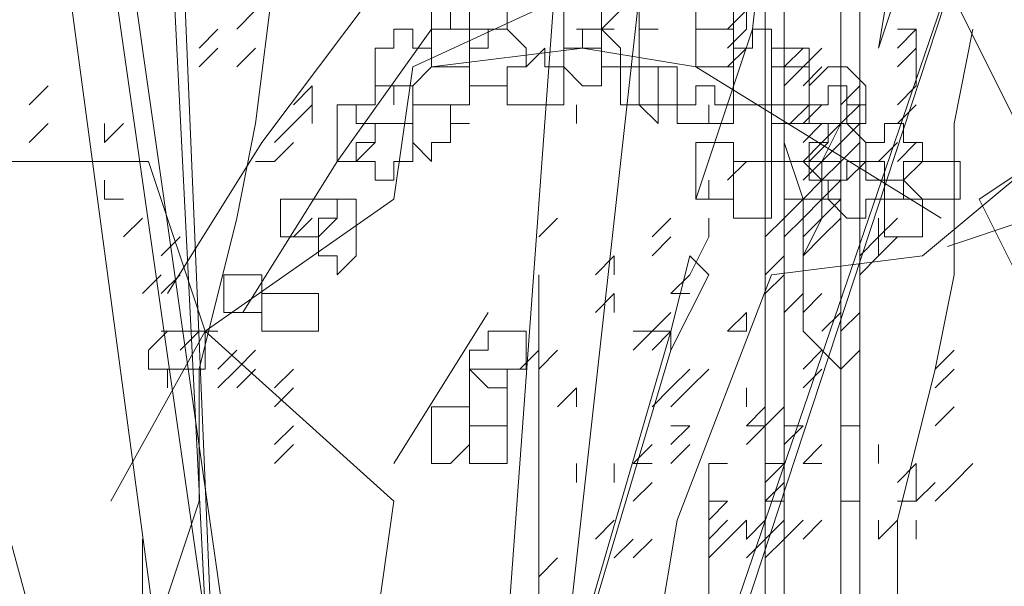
# Model space of a CAD drawing. Header units: millimetres. Extents: x 16698 to 93787, y -21104 to 39413.
# Tile 268 of 316: x 62922 to 62930, y 19709 to 19714. Entities that reach past the tile are written whole.
import ezdxf

# ---------------------------------------------------------------- set-up
doc = ezdxf.new("R2010")
doc.units = ezdxf.units.MM
doc.layers.add('_MODUS - zielen', color=66, linetype='Continuous', lineweight=9)

msp = doc.modelspace()

# ---------------------------------------------------------------- linework, layer by layer
at = {"layer": '_MODUS - zielen', "transparency": 33554687}
msp.add_line((62929.8726, 19712.11929), (62931.3126, 19712.59929), dxfattribs=at)
for points in [[(62922.64949, 19723.12398), (62923.64227, 19703.43383), (62922.81496, 19723.12398)], [(62929.10257, 19722.46212), (62929.10257, 19703.43383), (62929.10257, 19703.43383)], [(62928.44071, 19721.46934), (62928.44071, 19703.43383), (62928.44071, 19703.43383)], [(62927.77886, 19719.81471), (62925.95876, 19703.43383), (62925.95876, 19703.43383)], [(62927.77886, 19719.81471), (62925.95876, 19703.43383), (62925.95876, 19703.43383)], [(62921.82218, 19719.64925), (62924.13866, 19703.43383), (62924.13866, 19703.43383)], [(62921.98764, 19719.64925), (62924.30413, 19703.43383), (62924.30413, 19703.43383)], [(62928.27525, 19717.49822), (62928.27525, 19703.43383), (62928.27525, 19703.43383)], [(62928.9371, 19717.49822), (62928.9371, 19703.43383), (62928.9371, 19703.43383)], [(62926.62062, 19717.00183), (62925.62783, 19703.43383), (62925.62783, 19703.43383)], [(62926.28969, 19703.43383), (62930.42627, 19716.00905), (62926.12423, 19703.43383)], [(62922.31857, 19704.26114), (62922.48403, 19706.41217), (62922.81496, 19708.39773), (62923.31135, 19709.8869), (62923.31135, 19711.04515), (62923.64227, 19712.36885), (62923.80774, 19713.19617), (62923.9732, 19714.51988), (62923.9732, 19715.51266)], [(62928.16327, 19714.02349), (62928.32874, 19715.51266), (62930.3143, 19714.85081)], [(62929.65244, 19714.85081), (62927.33596, 19714.68534), (62925.18493, 19713.69256)], [(62929.59896, 19714.85081), (62929.26803, 19713.85802), (62929.26803, 19713.85802)], [(62929.59896, 19714.85081), (62929.43349, 19714.85081), (62929.26803, 19713.85802), (62929.26803, 19713.85802)], [(62929.65244, 19714.85081), (62930.64523, 19712.86524), (62930.14884, 19712.53432), (62930.97615, 19710.87968), (62931.63801, 19709.8869)], [(62924.854, 19714.35441), (62923.86122, 19713.03071), (62923.03391, 19711.707)], [(62923.64227, 19714.02349), (62923.80774, 19714.18895), (62923.80774, 19714.18895)], [(62927.94432, 19714.02349), (62928.10979, 19714.18895), (62928.10979, 19714.18895)], [(62927.94432, 19714.02349), (62928.10979, 19714.18895), (62928.10979, 19714.18895)], [(62928.10979, 19714.02349), (62928.10979, 19714.18895), (62928.10979, 19714.18895)], [(62923.31135, 19713.85802), (62923.47681, 19714.02349), (62923.47681, 19714.02349)], [(62923.31135, 19713.85802), (62923.47681, 19714.02349), (62923.47681, 19714.02349)], [(62925.35039, 19714.02349), (62924.52308, 19712.86524), (62923.69576, 19711.54154)], [(62926.62062, 19714.02349), (62926.78608, 19714.02349), (62926.78608, 19714.02349)], [(62926.62062, 19714.02349), (62926.78608, 19714.02349), (62926.78608, 19714.02349)], [(62926.78608, 19714.02349), (62926.95154, 19714.02349), (62926.95154, 19714.02349)], [(62927.66688, 19712.53432), (62928.16327, 19714.02349), (62928.16327, 19714.02349)], [(62927.94432, 19713.85802), (62928.10979, 19714.02349), (62928.10979, 19714.02349)], [(62928.44071, 19703.1029), (62928.60618, 19705.08846), (62928.9371, 19707.23949), (62929.43349, 19708.39773), (62929.43349, 19709.72144), (62929.76442, 19711.04515), (62929.92988, 19711.87246), (62929.92988, 19713.19617), (62930.09535, 19714.02349)], [(62929.43349, 19714.02349), (62929.59896, 19714.02349), (62929.59896, 19714.02349)], [(62929.43349, 19713.85802), (62929.59896, 19714.02349), (62929.59896, 19714.02349)], [(62929.43349, 19714.02349), (62929.59896, 19714.02349), (62929.59896, 19714.02349)], [(62929.43349, 19713.85802), (62929.59896, 19714.02349), (62929.59896, 19714.02349)], [(62929.43349, 19714.02349), (62929.59896, 19714.02349), (62929.59896, 19714.02349)], [(62929.43349, 19713.85802), (62929.59896, 19714.02349), (62929.59896, 19714.02349)], [(62929.43349, 19714.02349), (62929.59896, 19714.02349), (62929.59896, 19714.02349)], [(62929.43349, 19713.85802), (62929.59896, 19714.02349), (62929.59896, 19714.02349)], [(62929.59896, 19713.85802), (62929.59896, 19714.02349), (62929.59896, 19714.02349)], [(62929.59896, 19713.85802), (62929.59896, 19714.02349), (62929.59896, 19714.02349)], [(62929.59896, 19713.85802), (62929.59896, 19714.02349), (62929.59896, 19714.02349)], [(62929.59896, 19713.85802), (62929.59896, 19714.02349), (62929.59896, 19714.02349)], [(62923.31135, 19713.69256), (62923.47681, 19713.85802), (62923.47681, 19713.85802)], [(62923.64227, 19713.69256), (62923.80774, 19713.85802), (62923.80774, 19713.85802)], [(62923.64227, 19713.69256), (62923.80774, 19713.85802), (62923.80774, 19713.85802)], [(62923.64227, 19713.69256), (62923.80774, 19713.85802), (62923.80774, 19713.85802)], [(62923.64227, 19713.69256), (62923.80774, 19713.85802), (62923.80774, 19713.85802)], [(62923.64227, 19713.69256), (62923.80774, 19713.85802), (62923.80774, 19713.85802)], [(62923.64227, 19713.69256), (62923.80774, 19713.85802), (62923.80774, 19713.85802)], [(62923.64227, 19713.69256), (62923.80774, 19713.85802), (62923.80774, 19713.85802)], [(62925.35039, 19713.69256), (62926.6741, 19713.85802), (62926.6741, 19713.85802)], [(62926.6741, 19713.85802), (62927.66688, 19713.69256), (62929.81791, 19712.36885)], [(62927.94432, 19713.69256), (62928.10979, 19713.85802), (62928.10979, 19713.85802)], [(62927.94432, 19713.69256), (62928.10979, 19713.85802), (62928.10979, 19713.85802)], [(62928.44071, 19713.69256), (62928.60618, 19713.85802), (62928.60618, 19713.85802)], [(62928.44071, 19713.69256), (62928.60618, 19713.85802), (62928.60618, 19713.85802)], [(62928.60618, 19713.69256), (62928.77164, 19713.85802), (62928.77164, 19713.85802)], [(62928.60618, 19713.69256), (62928.77164, 19713.85802), (62928.77164, 19713.85802)], [(62928.60618, 19713.69256), (62928.77164, 19713.85802), (62928.77164, 19713.85802)], [(62929.43349, 19713.69256), (62929.59896, 19713.85802), (62929.59896, 19713.85802)], [(62929.59896, 19713.69256), (62929.59896, 19713.85802), (62929.59896, 19713.85802)], [(62925.18493, 19713.69256), (62925.01947, 19712.53432), (62923.36483, 19711.37607), (62922.53752, 19709.8869)], [(62928.44071, 19713.5271), (62928.60618, 19713.69256), (62928.60618, 19713.69256)], [(62928.44071, 19713.5271), (62928.60618, 19713.69256), (62928.60618, 19713.69256)], [(62928.60618, 19713.5271), (62928.77164, 19713.69256), (62928.77164, 19713.69256)], [(62929.59896, 19713.5271), (62929.59896, 19713.69256), (62929.59896, 19713.69256)], [(62921.82218, 19713.36163), (62921.98764, 19713.5271), (62921.98764, 19713.5271)], [(62921.82218, 19713.36163), (62921.98764, 19713.5271), (62921.98764, 19713.5271)], [(62921.82218, 19713.36163), (62921.98764, 19713.5271), (62921.98764, 19713.5271)], [(62921.82218, 19713.36163), (62921.98764, 19713.5271), (62921.98764, 19713.5271)], [(62921.82218, 19713.36163), (62921.98764, 19713.5271), (62921.98764, 19713.5271)], [(62921.82218, 19713.36163), (62921.98764, 19713.5271), (62921.98764, 19713.5271)], [(62921.82218, 19713.36163), (62921.98764, 19713.5271), (62921.98764, 19713.5271)], [(62924.13866, 19713.36163), (62924.30413, 19713.5271), (62924.30413, 19713.5271)], [(62924.13866, 19713.36163), (62924.30413, 19713.5271), (62924.30413, 19713.5271)], [(62924.13866, 19713.36163), (62924.30413, 19713.5271), (62924.30413, 19713.5271)], [(62924.30413, 19713.36163), (62924.30413, 19713.5271), (62924.30413, 19713.5271)], [(62924.30413, 19713.36163), (62924.30413, 19713.5271), (62924.30413, 19713.5271)], [(62928.9371, 19713.36163), (62929.10257, 19713.5271), (62929.10257, 19713.5271)], [(62928.9371, 19713.36163), (62929.10257, 19713.5271), (62929.10257, 19713.5271)], [(62928.9371, 19713.36163), (62929.10257, 19713.5271), (62929.10257, 19713.5271)], [(62929.43349, 19713.36163), (62929.59896, 19713.5271), (62929.59896, 19713.5271)], [(62929.43349, 19713.36163), (62929.59896, 19713.5271), (62929.59896, 19713.5271)], [(62924.13866, 19713.19617), (62924.30413, 19713.36163), (62924.30413, 19713.36163)], [(62924.13866, 19713.19617), (62924.30413, 19713.36163), (62924.30413, 19713.36163)], [(62924.30413, 19713.19617), (62924.30413, 19713.36163), (62924.30413, 19713.36163)], [(62926.62062, 19713.19617), (62926.62062, 19713.36163), (62926.62062, 19713.36163)], [(62927.77886, 19713.19617), (62927.77886, 19713.36163), (62927.77886, 19713.36163)], [(62928.60618, 19713.19617), (62928.77164, 19713.36163), (62928.77164, 19713.36163)], [(62928.60618, 19713.19617), (62928.77164, 19713.36163), (62928.77164, 19713.36163)], [(62928.60618, 19713.19617), (62928.77164, 19713.36163), (62928.77164, 19713.36163)], [(62928.60618, 19712.03793), (62928.77164, 19712.36885), (62928.77164, 19712.69978), (62928.77164, 19712.86524), (62928.9371, 19713.19617), (62928.9371, 19713.36163), (62928.9371, 19713.36163)], [(62928.9371, 19713.19617), (62929.10257, 19713.36163), (62929.10257, 19713.36163)], [(62929.43349, 19713.19617), (62929.59896, 19713.36163), (62929.59896, 19713.36163)], [(62921.82218, 19713.03071), (62921.98764, 19713.19617), (62921.98764, 19713.19617)], [(62921.82218, 19713.03071), (62921.98764, 19713.19617), (62921.98764, 19713.19617)], [(62921.82218, 19713.03071), (62921.98764, 19713.19617), (62921.98764, 19713.19617)], [(62921.82218, 19713.03071), (62921.98764, 19713.19617), (62921.98764, 19713.19617)], [(62922.48403, 19713.03071), (62922.48403, 19713.19617), (62922.48403, 19713.19617)], [(62922.48403, 19713.03071), (62922.64949, 19713.19617), (62922.64949, 19713.19617)], [(62922.48403, 19713.03071), (62922.48403, 19713.19617), (62922.48403, 19713.19617)], [(62923.9732, 19713.03071), (62924.13866, 19713.19617), (62924.13866, 19713.19617)], [(62923.9732, 19713.03071), (62924.13866, 19713.19617), (62924.13866, 19713.19617)], [(62923.9732, 19713.03071), (62924.13866, 19713.19617), (62924.13866, 19713.19617)], [(62923.9732, 19713.03071), (62924.13866, 19713.19617), (62924.13866, 19713.19617)], [(62928.60618, 19713.19617), (62928.77164, 19713.19617), (62928.77164, 19713.19617)], [(62928.60618, 19713.03071), (62928.77164, 19713.19617), (62928.77164, 19713.19617)], [(62928.60618, 19713.19617), (62928.77164, 19713.19617), (62928.77164, 19713.19617)], [(62928.60618, 19713.03071), (62928.77164, 19713.19617), (62928.77164, 19713.19617)], [(62928.60618, 19713.03071), (62928.77164, 19713.19617), (62928.77164, 19713.19617)], [(62928.77164, 19713.19617), (62928.9371, 19713.19617), (62928.9371, 19713.19617)], [(62928.77164, 19713.03071), (62928.9371, 19713.19617), (62928.9371, 19713.19617)], [(62928.77164, 19713.03071), (62928.9371, 19713.19617), (62928.9371, 19713.19617)], [(62928.9371, 19713.19617), (62929.10257, 19713.19617), (62929.10257, 19713.19617)], [(62928.9371, 19713.19617), (62929.10257, 19713.19617), (62929.10257, 19713.19617)], [(62928.9371, 19713.03071), (62929.10257, 19713.19617), (62929.10257, 19713.19617)], [(62928.9371, 19713.03071), (62929.10257, 19713.19617), (62929.10257, 19713.19617)], [(62928.9371, 19713.03071), (62929.10257, 19713.19617), (62929.10257, 19713.19617)], [(62928.9371, 19713.03071), (62929.10257, 19713.19617), (62929.10257, 19713.19617)], [(62923.9732, 19712.86524), (62924.13866, 19713.03071), (62924.13866, 19713.03071)], [(62923.9732, 19712.86524), (62924.13866, 19713.03071), (62924.13866, 19713.03071)], [(62928.44071, 19712.86524), (62928.44071, 19713.03071), (62928.44071, 19713.03071)], [(62928.9371, 19711.04515), (62928.60618, 19711.37607), (62928.60618, 19711.707), (62928.60618, 19711.87246), (62928.60618, 19712.20339), (62928.60618, 19712.53432), (62928.44071, 19713.03071)], [(62928.60618, 19712.86524), (62928.77164, 19713.03071), (62928.77164, 19713.03071)], [(62928.60618, 19712.86524), (62928.77164, 19713.03071), (62928.77164, 19713.03071)], [(62928.60618, 19712.86524), (62928.77164, 19713.03071), (62928.77164, 19713.03071)], [(62928.77164, 19712.86524), (62928.9371, 19713.03071), (62928.9371, 19713.03071)], [(62928.77164, 19712.86524), (62928.9371, 19713.03071), (62928.9371, 19713.03071)], [(62928.77164, 19712.86524), (62928.9371, 19713.03071), (62928.9371, 19713.03071)], [(62928.9371, 19712.86524), (62929.10257, 19713.03071), (62929.10257, 19713.03071)], [(62928.9371, 19712.86524), (62929.10257, 19713.03071), (62929.10257, 19713.03071)], [(62929.26803, 19712.86524), (62929.43349, 19713.03071), (62929.43349, 19713.03071)], [(62929.26803, 19712.86524), (62929.43349, 19713.03071), (62929.43349, 19713.03071)], [(62929.26803, 19712.86524), (62929.43349, 19713.03071), (62929.43349, 19713.03071)], [(62929.43349, 19712.86524), (62929.59896, 19713.03071), (62929.59896, 19713.03071)], [(62929.43349, 19712.86524), (62929.59896, 19713.03071), (62929.59896, 19713.03071)], [(62926.50864, 19704.923), (62926.50864, 19705.75032), (62925.01947, 19707.23949), (62924.854, 19708.72866), (62925.01947, 19709.8869), (62923.36483, 19711.37607), (62922.86844, 19712.86524), (62921.54474, 19712.86524)], [(62922.1531, 19712.86524), (62922.31857, 19712.86524), (62922.31857, 19712.86524)], [(62923.80774, 19712.86524), (62923.9732, 19712.86524), (62923.9732, 19712.86524)], [(62926.50864, 19704.923), (62926.6741, 19706.90856), (62927.33596, 19708.72866), (62927.50142, 19709.72144), (62928.32874, 19711.87246), (62929.65244, 19712.03793), (62930.64523, 19712.86524)], [(62927.94432, 19712.69978), (62928.10979, 19712.86524), (62928.10979, 19712.86524)], [(62928.44071, 19712.86524), (62928.60618, 19712.86524), (62928.60618, 19712.86524)], [(62928.60618, 19712.86524), (62928.77164, 19712.86524), (62928.77164, 19712.86524)], [(62928.60618, 19712.69978), (62928.77164, 19712.86524), (62928.77164, 19712.86524)], [(62928.77164, 19712.69978), (62928.60618, 19712.86524), (62928.60618, 19712.86524)], [(62928.60618, 19712.86524), (62928.77164, 19712.86524), (62928.77164, 19712.86524)], [(62928.77164, 19712.86524), (62928.9371, 19712.86524), (62928.9371, 19712.86524)], [(62928.77164, 19712.69978), (62928.9371, 19712.86524), (62928.9371, 19712.86524)], [(62922.48403, 19712.53432), (62922.48403, 19712.69978), (62922.48403, 19712.69978)], [(62927.77886, 19712.53432), (62927.77886, 19712.69978), (62927.77886, 19712.69978)], [(62928.60618, 19712.53432), (62928.77164, 19712.69978), (62928.77164, 19712.69978)], [(62928.77164, 19712.53432), (62928.9371, 19712.69978), (62928.9371, 19712.69978)], [(62928.77164, 19712.53432), (62928.9371, 19712.69978), (62928.9371, 19712.69978)], [(62922.48403, 19712.53432), (62922.64949, 19712.53432), (62922.64949, 19712.53432)], [(62928.44071, 19712.53432), (62928.60618, 19712.53432), (62928.60618, 19712.53432)], [(62928.44071, 19712.36885), (62928.60618, 19712.53432), (62928.60618, 19712.53432)], [(62928.60618, 19712.53432), (62928.77164, 19712.53432), (62928.77164, 19712.53432)], [(62928.60618, 19712.36885), (62928.77164, 19712.53432), (62928.77164, 19712.53432)], [(62928.60618, 19712.53432), (62928.77164, 19712.53432), (62928.77164, 19712.53432)], [(62928.60618, 19712.36885), (62928.77164, 19712.53432), (62928.77164, 19712.53432)], [(62928.60618, 19712.53432), (62928.77164, 19712.53432), (62928.77164, 19712.53432)], [(62928.77164, 19712.53432), (62928.9371, 19712.53432), (62928.9371, 19712.53432)], [(62928.77164, 19712.36885), (62928.9371, 19712.53432), (62928.9371, 19712.53432)], [(62928.77164, 19712.53432), (62928.9371, 19712.53432), (62928.9371, 19712.53432)], [(62929.26803, 19712.53432), (62929.43349, 19712.53432), (62929.43349, 19712.53432)], [(62922.64949, 19712.20339), (62922.81496, 19712.36885), (62922.81496, 19712.36885)], [(62924.13866, 19712.20339), (62924.30413, 19712.36885), (62924.30413, 19712.36885)], [(62926.28969, 19712.20339), (62926.45515, 19712.36885), (62926.45515, 19712.36885)], [(62926.28969, 19712.20339), (62926.45515, 19712.36885), (62926.45515, 19712.36885)], [(62926.28969, 19712.20339), (62926.45515, 19712.36885), (62926.45515, 19712.36885)], [(62926.28969, 19712.20339), (62926.45515, 19712.36885), (62926.45515, 19712.36885)], [(62926.28969, 19712.20339), (62926.45515, 19712.36885), (62926.45515, 19712.36885)], [(62926.28969, 19712.20339), (62926.45515, 19712.36885), (62926.45515, 19712.36885)], [(62926.28969, 19712.20339), (62926.45515, 19712.36885), (62926.45515, 19712.36885)], [(62926.28969, 19712.20339), (62926.45515, 19712.36885), (62926.45515, 19712.36885)], [(62926.28969, 19712.20339), (62926.45515, 19712.36885), (62926.45515, 19712.36885)], [(62926.28969, 19712.20339), (62926.45515, 19712.36885), (62926.45515, 19712.36885)], [(62926.28969, 19712.20339), (62926.45515, 19712.36885), (62926.45515, 19712.36885)], [(62926.28969, 19712.20339), (62926.45515, 19712.36885), (62926.45515, 19712.36885)], [(62927.28247, 19712.20339), (62927.44793, 19712.36885), (62927.44793, 19712.36885)], [(62927.77886, 19712.20339), (62927.77886, 19712.36885), (62927.77886, 19712.36885)], [(62928.27525, 19712.20339), (62928.44071, 19712.36885), (62928.44071, 19712.36885)], [(62928.27525, 19712.20339), (62928.44071, 19712.36885), (62928.44071, 19712.36885)], [(62928.27525, 19712.20339), (62928.44071, 19712.36885), (62928.44071, 19712.36885)], [(62928.44071, 19712.20339), (62928.60618, 19712.36885), (62928.60618, 19712.36885)], [(62928.44071, 19712.20339), (62928.60618, 19712.36885), (62928.60618, 19712.36885)], [(62928.44071, 19712.20339), (62928.60618, 19712.36885), (62928.60618, 19712.36885)], [(62928.60618, 19712.20339), (62928.77164, 19712.36885), (62928.77164, 19712.36885)], [(62928.60618, 19712.20339), (62928.77164, 19712.36885), (62928.77164, 19712.36885)], [(62928.60618, 19712.20339), (62928.77164, 19712.36885), (62928.77164, 19712.36885)], [(62928.60618, 19712.20339), (62928.77164, 19712.36885), (62928.77164, 19712.36885)], [(62928.60618, 19712.20339), (62928.77164, 19712.36885), (62928.77164, 19712.36885)], [(62928.60618, 19712.20339), (62928.77164, 19712.36885), (62928.77164, 19712.36885)], [(62928.60618, 19712.20339), (62928.77164, 19712.36885), (62928.77164, 19712.36885)], [(62928.77164, 19712.20339), (62928.9371, 19712.36885), (62928.9371, 19712.36885)], [(62929.26803, 19712.20339), (62929.26803, 19712.36885), (62929.26803, 19712.36885)], [(62929.26803, 19712.20339), (62929.43349, 19712.36885), (62929.43349, 19712.36885)], [(62922.98042, 19712.03793), (62923.14588, 19712.20339), (62923.14588, 19712.20339)], [(62922.98042, 19712.03793), (62923.14588, 19712.20339), (62923.14588, 19712.20339)], [(62927.28247, 19712.03793), (62927.44793, 19712.20339), (62927.44793, 19712.20339)], [(62927.77886, 19712.20339), (62927.6134, 19711.87246), (62927.6134, 19711.87246)], [(62928.60618, 19712.03793), (62928.77164, 19712.20339), (62928.77164, 19712.20339)], [(62929.10257, 19712.03793), (62929.26803, 19712.20339), (62929.26803, 19712.20339)], [(62929.10257, 19712.03793), (62929.26803, 19712.20339), (62929.26803, 19712.20339)], [(62929.10257, 19712.03793), (62929.26803, 19712.20339), (62929.26803, 19712.20339)], [(62929.26803, 19712.03793), (62929.26803, 19712.20339), (62929.26803, 19712.20339)], [(62929.26803, 19712.03793), (62929.43349, 19712.20339), (62929.43349, 19712.20339)], [(62929.26803, 19712.03793), (62929.26803, 19712.20339), (62929.26803, 19712.20339)], [(62926.78608, 19711.87246), (62926.95154, 19712.03793), (62926.95154, 19712.03793)], [(62926.78608, 19711.87246), (62926.95154, 19712.03793), (62926.95154, 19712.03793)], [(62926.78608, 19711.87246), (62926.95154, 19712.03793), (62926.95154, 19712.03793)], [(62926.78608, 19711.87246), (62926.95154, 19712.03793), (62926.95154, 19712.03793)], [(62926.95154, 19711.87246), (62926.95154, 19712.03793), (62926.95154, 19712.03793)], [(62927.77886, 19711.87246), (62927.6134, 19712.03793), (62927.44793, 19711.37607), (62927.44793, 19711.21061)], [(62928.27525, 19711.87246), (62928.44071, 19712.03793), (62928.44071, 19712.03793)], [(62928.27525, 19711.87246), (62928.44071, 19712.03793), (62928.44071, 19712.03793)], [(62929.10257, 19711.87246), (62929.26803, 19712.03793), (62929.26803, 19712.03793)], [(62922.81496, 19711.707), (62922.98042, 19711.87246), (62922.98042, 19711.87246)], [(62922.81496, 19711.707), (62922.98042, 19711.87246), (62922.98042, 19711.87246)], [(62922.98042, 19711.707), (62923.14588, 19711.87246), (62923.14588, 19711.87246)], [(62926.28969, 19711.87246), (62926.28969, 19708.23227), (62926.28969, 19708.23227)], [(62927.44793, 19711.707), (62927.6134, 19711.87246), (62927.6134, 19711.87246)], [(62927.44793, 19711.707), (62927.6134, 19711.87246), (62927.6134, 19711.87246)], [(62927.77886, 19711.87246), (62927.44793, 19711.21061), (62927.44793, 19711.21061)], [(62928.27525, 19711.707), (62928.44071, 19711.87246), (62928.44071, 19711.87246)], [(62926.78608, 19711.54154), (62926.95154, 19711.707), (62926.95154, 19711.707)], [(62926.78608, 19711.54154), (62926.95154, 19711.707), (62926.95154, 19711.707)], [(62926.95154, 19711.54154), (62926.95154, 19711.707), (62926.95154, 19711.707)], [(62927.44793, 19711.707), (62927.6134, 19711.707), (62927.6134, 19711.707)], [(62928.44071, 19711.54154), (62928.60618, 19711.707), (62928.60618, 19711.707)], [(62928.60618, 19711.54154), (62928.77164, 19711.707), (62928.77164, 19711.707)], [(62925.84679, 19711.54154), (62925.01947, 19710.21783), (62925.01947, 19710.21783)], [(62927.28247, 19711.37607), (62927.44793, 19711.54154), (62927.44793, 19711.54154)], [(62927.94432, 19711.37607), (62928.10979, 19711.54154), (62928.10979, 19711.54154)], [(62927.94432, 19711.37607), (62928.10979, 19711.54154), (62928.10979, 19711.54154)], [(62927.94432, 19711.37607), (62928.10979, 19711.54154), (62928.10979, 19711.54154)], [(62927.94432, 19711.37607), (62928.10979, 19711.54154), (62928.10979, 19711.54154)], [(62928.10979, 19711.37607), (62928.10979, 19711.54154), (62928.10979, 19711.54154)], [(62928.10979, 19711.37607), (62928.10979, 19711.54154), (62928.10979, 19711.54154)], [(62928.77164, 19711.37607), (62928.9371, 19711.54154), (62928.9371, 19711.54154)], [(62928.77164, 19711.37607), (62928.9371, 19711.54154), (62928.9371, 19711.54154)], [(62928.9371, 19711.37607), (62929.10257, 19711.54154), (62929.10257, 19711.54154)], [(62921.16032, 19711.37607), (62923.31135, 19703.43383), (62923.31135, 19703.43383)], [(62921.16032, 19711.37607), (62923.31135, 19703.43383), (62923.31135, 19703.43383)], [(62922.98042, 19711.37607), (62923.14588, 19711.37607), (62923.14588, 19711.37607)], [(62923.14588, 19711.37607), (62923.31135, 19711.37607), (62923.31135, 19711.37607)], [(62923.14588, 19711.37607), (62923.31135, 19711.37607), (62923.31135, 19711.37607)], [(62923.14588, 19711.21061), (62923.31135, 19711.37607), (62923.31135, 19711.37607)], [(62923.14588, 19711.37607), (62923.31135, 19711.37607), (62923.31135, 19711.37607)], [(62923.14588, 19711.37607), (62923.31135, 19711.37607), (62923.31135, 19711.37607)], [(62923.31135, 19711.37607), (62923.47681, 19711.37607), (62923.47681, 19711.37607)], [(62927.44793, 19711.37607), (62925.13144, 19703.43383), (62925.13144, 19703.43383)], [(62927.11701, 19711.37607), (62927.28247, 19711.37607), (62927.28247, 19711.37607)], [(62927.11701, 19711.21061), (62927.28247, 19711.37607), (62927.28247, 19711.37607)], [(62927.28247, 19711.37607), (62927.44793, 19711.37607), (62927.44793, 19711.37607)], [(62927.28247, 19711.37607), (62927.44793, 19711.37607), (62927.44793, 19711.37607)], [(62927.28247, 19711.21061), (62927.44793, 19711.37607), (62927.44793, 19711.37607)], [(62927.28247, 19711.21061), (62927.44793, 19711.37607), (62927.44793, 19711.37607)], [(62927.94432, 19711.37607), (62928.10979, 19711.37607), (62928.10979, 19711.37607)], [(62927.94432, 19711.37607), (62928.10979, 19711.37607), (62928.10979, 19711.37607)], [(62927.94432, 19711.37607), (62928.10979, 19711.37607), (62928.10979, 19711.37607)], [(62923.47681, 19711.04515), (62923.64227, 19711.21061), (62923.64227, 19711.21061)], [(62923.64227, 19711.04515), (62923.80774, 19711.21061), (62923.80774, 19711.21061)], [(62923.64227, 19711.04515), (62923.80774, 19711.21061), (62923.80774, 19711.21061)], [(62923.64227, 19711.04515), (62923.80774, 19711.21061), (62923.80774, 19711.21061)], [(62927.44793, 19711.21061), (62925.13144, 19703.43383), (62925.13144, 19703.43383)], [(62926.12423, 19711.04515), (62926.28969, 19711.21061), (62926.28969, 19711.21061)], [(62926.12423, 19711.04515), (62926.28969, 19711.21061), (62926.28969, 19711.21061)], [(62926.28969, 19711.04515), (62926.45515, 19711.21061), (62926.45515, 19711.21061)], [(62926.28969, 19711.04515), (62926.45515, 19711.21061), (62926.45515, 19711.21061)], [(62926.28969, 19711.04515), (62926.45515, 19711.21061), (62926.45515, 19711.21061)], [(62926.28969, 19711.04515), (62926.45515, 19711.21061), (62926.45515, 19711.21061)], [(62926.28969, 19711.04515), (62926.45515, 19711.21061), (62926.45515, 19711.21061)], [(62926.28969, 19711.04515), (62926.45515, 19711.21061), (62926.45515, 19711.21061)], [(62926.28969, 19711.04515), (62926.45515, 19711.21061), (62926.45515, 19711.21061)], [(62928.60618, 19711.04515), (62928.77164, 19711.21061), (62928.77164, 19711.21061)], [(62928.9371, 19711.04515), (62929.10257, 19711.21061), (62929.10257, 19711.21061)], [(62928.9371, 19711.04515), (62929.10257, 19711.21061), (62929.10257, 19711.21061)], [(62928.9371, 19711.04515), (62929.10257, 19711.21061), (62929.10257, 19711.21061)], [(62928.9371, 19711.04515), (62929.10257, 19711.21061), (62929.10257, 19711.21061)], [(62928.9371, 19711.04515), (62929.10257, 19711.21061), (62929.10257, 19711.21061)], [(62929.76442, 19711.04515), (62929.92988, 19711.21061), (62929.92988, 19711.21061)], [(62929.76442, 19711.04515), (62929.92988, 19711.21061), (62929.92988, 19711.21061)], [(62923.47681, 19710.87968), (62923.64227, 19711.04515), (62923.64227, 19711.04515)], [(62923.47681, 19710.87968), (62923.64227, 19711.04515), (62923.64227, 19711.04515)], [(62923.64227, 19710.87968), (62923.80774, 19711.04515), (62923.80774, 19711.04515)], [(62923.64227, 19710.87968), (62923.80774, 19711.04515), (62923.80774, 19711.04515)], [(62923.9732, 19710.87968), (62924.13866, 19711.04515), (62924.13866, 19711.04515)], [(62927.44793, 19710.87968), (62927.6134, 19711.04515), (62927.6134, 19711.04515)], [(62927.44793, 19710.87968), (62927.6134, 19711.04515), (62927.6134, 19711.04515)], [(62927.44793, 19710.87968), (62927.6134, 19711.04515), (62927.6134, 19711.04515)], [(62927.44793, 19710.87968), (62927.6134, 19711.04515), (62927.6134, 19711.04515)], [(62927.44793, 19710.87968), (62927.6134, 19711.04515), (62927.6134, 19711.04515)], [(62927.44793, 19710.87968), (62927.6134, 19711.04515), (62927.6134, 19711.04515)], [(62927.44793, 19710.87968), (62927.6134, 19711.04515), (62927.6134, 19711.04515)], [(62927.44793, 19710.87968), (62927.6134, 19711.04515), (62927.6134, 19711.04515)], [(62927.6134, 19710.87968), (62927.77886, 19711.04515), (62927.77886, 19711.04515)], [(62928.60618, 19710.87968), (62928.77164, 19711.04515), (62928.77164, 19711.04515)], [(62929.76442, 19710.87968), (62929.92988, 19711.04515), (62929.92988, 19711.04515)], [(62923.9732, 19710.71422), (62924.13866, 19710.87968), (62924.13866, 19710.87968)], [(62926.45515, 19710.71422), (62926.62062, 19710.87968), (62926.62062, 19710.87968)], [(62926.62062, 19710.71422), (62926.62062, 19710.87968), (62926.62062, 19710.87968)], [(62926.62062, 19710.71422), (62926.62062, 19710.87968), (62926.62062, 19710.87968)], [(62927.28247, 19710.71422), (62927.44793, 19710.87968), (62927.44793, 19710.87968)], [(62927.44793, 19710.71422), (62927.6134, 19710.87968), (62927.6134, 19710.87968)], [(62927.44793, 19710.71422), (62927.6134, 19710.87968), (62927.6134, 19710.87968)], [(62927.44793, 19710.71422), (62927.6134, 19710.87968), (62927.6134, 19710.87968)], [(62927.44793, 19710.71422), (62927.6134, 19710.87968), (62927.6134, 19710.87968)], [(62927.44793, 19710.71422), (62927.6134, 19710.87968), (62927.6134, 19710.87968)], [(62927.44793, 19710.71422), (62927.6134, 19710.87968), (62927.6134, 19710.87968)], [(62927.44793, 19710.71422), (62927.6134, 19710.87968), (62927.6134, 19710.87968)], [(62927.44793, 19710.71422), (62927.6134, 19710.87968), (62927.6134, 19710.87968)], [(62927.44793, 19710.71422), (62927.6134, 19710.87968), (62927.6134, 19710.87968)], [(62927.44793, 19710.71422), (62927.6134, 19710.87968), (62927.6134, 19710.87968)], [(62927.44793, 19710.71422), (62927.6134, 19710.87968), (62927.6134, 19710.87968)], [(62927.44793, 19710.71422), (62927.6134, 19710.87968), (62927.6134, 19710.87968)], [(62927.44793, 19710.71422), (62927.6134, 19710.87968), (62927.6134, 19710.87968)], [(62927.44793, 19710.71422), (62927.6134, 19710.87968), (62927.6134, 19710.87968)], [(62928.10979, 19710.71422), (62928.10979, 19710.87968), (62928.10979, 19710.87968)], [(62928.10979, 19710.54876), (62928.27525, 19710.71422), (62928.27525, 19710.71422)], [(62928.27525, 19710.54876), (62928.44071, 19710.71422), (62928.44071, 19710.71422)], [(62929.76442, 19710.54876), (62929.92988, 19710.71422), (62929.92988, 19710.71422)], [(62923.9732, 19710.38329), (62924.13866, 19710.54876), (62924.13866, 19710.54876)], [(62927.44793, 19710.54876), (62927.6134, 19710.54876), (62927.6134, 19710.54876)], [(62927.44793, 19710.38329), (62927.6134, 19710.54876), (62927.6134, 19710.54876)], [(62927.44793, 19710.54876), (62927.6134, 19710.54876), (62927.6134, 19710.54876)], [(62927.44793, 19710.38329), (62927.6134, 19710.54876), (62927.6134, 19710.54876)], [(62928.10979, 19710.38329), (62928.27525, 19710.54876), (62928.27525, 19710.54876)], [(62928.10979, 19710.38329), (62928.27525, 19710.54876), (62928.27525, 19710.54876)], [(62928.10979, 19710.54876), (62928.27525, 19710.54876), (62928.27525, 19710.54876)], [(62928.10979, 19710.38329), (62928.27525, 19710.54876), (62928.27525, 19710.54876)], [(62928.44071, 19710.38329), (62928.60618, 19710.54876), (62928.60618, 19710.54876)], [(62928.44071, 19710.38329), (62928.60618, 19710.54876), (62928.60618, 19710.54876)], [(62928.44071, 19710.38329), (62928.60618, 19710.54876), (62928.60618, 19710.54876)], [(62928.44071, 19710.54876), (62928.60618, 19710.54876), (62928.60618, 19710.54876)], [(62928.44071, 19710.38329), (62928.60618, 19710.54876), (62928.60618, 19710.54876)], [(62928.9371, 19710.54876), (62929.10257, 19710.54876), (62929.10257, 19710.54876)], [(62928.9371, 19710.54876), (62929.10257, 19710.54876), (62929.10257, 19710.54876)], [(62928.9371, 19710.54876), (62929.10257, 19710.54876), (62929.10257, 19710.54876)], [(62923.9732, 19710.21783), (62924.13866, 19710.38329), (62924.13866, 19710.38329)], [(62923.9732, 19710.21783), (62924.13866, 19710.38329), (62924.13866, 19710.38329)], [(62927.11701, 19710.21783), (62927.28247, 19710.38329), (62927.28247, 19710.38329)], [(62927.44793, 19710.21783), (62927.6134, 19710.38329), (62927.6134, 19710.38329)], [(62928.60618, 19710.21783), (62928.77164, 19710.38329), (62928.77164, 19710.38329)], [(62928.60618, 19710.21783), (62928.77164, 19710.38329), (62928.77164, 19710.38329)], [(62928.60618, 19710.21783), (62928.77164, 19710.38329), (62928.77164, 19710.38329)], [(62928.60618, 19710.21783), (62928.77164, 19710.38329), (62928.77164, 19710.38329)], [(62928.60618, 19710.21783), (62928.77164, 19710.38329), (62928.77164, 19710.38329)], [(62929.26803, 19710.21783), (62929.26803, 19710.38329), (62929.26803, 19710.38329)], [(62926.62062, 19710.05237), (62926.62062, 19710.21783), (62926.62062, 19710.21783)], [(62926.95154, 19710.05237), (62926.95154, 19710.21783), (62926.95154, 19710.21783)], [(62926.95154, 19710.05237), (62926.95154, 19710.21783), (62926.95154, 19710.21783)], [(62926.95154, 19710.05237), (62926.95154, 19710.21783), (62926.95154, 19710.21783)], [(62926.95154, 19710.05237), (62926.95154, 19710.21783), (62926.95154, 19710.21783)], [(62926.95154, 19710.05237), (62926.95154, 19710.21783), (62926.95154, 19710.21783)], [(62926.95154, 19710.05237), (62926.95154, 19710.21783), (62926.95154, 19710.21783)], [(62926.95154, 19710.05237), (62926.95154, 19710.21783), (62926.95154, 19710.21783)], [(62926.95154, 19710.05237), (62926.95154, 19710.21783), (62926.95154, 19710.21783)], [(62926.95154, 19710.05237), (62926.95154, 19710.21783), (62926.95154, 19710.21783)], [(62927.11701, 19710.21783), (62927.28247, 19710.21783), (62927.28247, 19710.21783)], [(62927.77886, 19707.90134), (62927.77886, 19710.21783), (62927.77886, 19710.21783)], [(62927.77886, 19710.21783), (62927.94432, 19710.21783), (62927.94432, 19710.21783)], [(62927.77886, 19710.21783), (62927.94432, 19710.21783), (62927.94432, 19710.21783)], [(62927.77886, 19710.21783), (62927.94432, 19710.21783), (62927.94432, 19710.21783)], [(62927.77886, 19710.21783), (62927.94432, 19710.21783), (62927.94432, 19710.21783)], [(62928.27525, 19710.21783), (62928.44071, 19710.21783), (62928.44071, 19710.21783)], [(62928.27525, 19710.05237), (62928.44071, 19710.21783), (62928.44071, 19710.21783)], [(62928.60618, 19710.21783), (62928.77164, 19710.21783), (62928.77164, 19710.21783)], [(62928.60618, 19710.21783), (62928.77164, 19710.21783), (62928.77164, 19710.21783)], [(62928.60618, 19710.21783), (62928.77164, 19710.21783), (62928.77164, 19710.21783)], [(62928.60618, 19710.21783), (62928.77164, 19710.21783), (62928.77164, 19710.21783)], [(62929.43349, 19710.05237), (62929.59896, 19710.21783), (62929.59896, 19710.21783)], [(62929.43349, 19710.05237), (62929.59896, 19710.21783), (62929.59896, 19710.21783)], [(62929.59896, 19710.05237), (62929.59896, 19710.21783), (62929.59896, 19710.21783)], [(62929.92988, 19710.05237), (62930.09535, 19710.21783), (62930.09535, 19710.21783)], [(62927.11701, 19709.8869), (62927.28247, 19710.05237), (62927.28247, 19710.05237)], [(62927.11701, 19709.8869), (62927.28247, 19710.05237), (62927.28247, 19710.05237)], [(62927.11701, 19709.8869), (62927.28247, 19710.05237), (62927.28247, 19710.05237)], [(62928.27525, 19709.8869), (62928.44071, 19710.05237), (62928.44071, 19710.05237)], [(62928.27525, 19709.8869), (62928.44071, 19710.05237), (62928.44071, 19710.05237)], [(62928.27525, 19709.8869), (62928.44071, 19710.05237), (62928.44071, 19710.05237)], [(62928.44071, 19709.8869), (62928.44071, 19710.05237), (62928.44071, 19710.05237)], [(62928.44071, 19709.8869), (62928.44071, 19710.05237), (62928.44071, 19710.05237)], [(62928.44071, 19709.8869), (62928.44071, 19710.05237), (62928.44071, 19710.05237)], [(62929.59896, 19709.8869), (62929.59896, 19710.05237), (62929.59896, 19710.05237)], [(62929.59896, 19709.8869), (62929.76442, 19710.05237), (62929.76442, 19710.05237)], [(62929.59896, 19709.8869), (62929.59896, 19710.05237), (62929.59896, 19710.05237)], [(62929.76442, 19709.8869), (62929.92988, 19710.05237), (62929.92988, 19710.05237)], [(62927.77886, 19709.8869), (62927.94432, 19709.8869), (62927.94432, 19709.8869)], [(62927.77886, 19709.72144), (62927.94432, 19709.8869), (62927.94432, 19709.8869)], [(62928.27525, 19709.8869), (62928.44071, 19709.8869), (62928.44071, 19709.8869)], [(62928.9371, 19709.8869), (62929.10257, 19709.8869), (62929.10257, 19709.8869)], [(62928.9371, 19709.8869), (62929.10257, 19709.8869), (62929.10257, 19709.8869)], [(62928.9371, 19709.8869), (62929.10257, 19709.8869), (62929.10257, 19709.8869)], [(62928.9371, 19709.8869), (62929.10257, 19709.8869), (62929.10257, 19709.8869)], [(62928.9371, 19709.8869), (62929.10257, 19709.8869), (62929.10257, 19709.8869)], [(62928.9371, 19709.8869), (62929.10257, 19709.8869), (62929.10257, 19709.8869)], [(62928.9371, 19709.8869), (62929.10257, 19709.8869), (62929.10257, 19709.8869)], [(62928.9371, 19709.8869), (62929.10257, 19709.8869), (62929.10257, 19709.8869)], [(62928.9371, 19709.8869), (62929.10257, 19709.8869), (62929.10257, 19709.8869)], [(62928.9371, 19709.8869), (62929.10257, 19709.8869), (62929.10257, 19709.8869)], [(62929.43349, 19709.8869), (62929.59896, 19709.8869), (62929.59896, 19709.8869)], [(62926.78608, 19709.55597), (62926.95154, 19709.72144), (62926.95154, 19709.72144)], [(62926.78608, 19709.55597), (62926.95154, 19709.72144), (62926.95154, 19709.72144)], [(62926.78608, 19709.55597), (62926.95154, 19709.72144), (62926.95154, 19709.72144)], [(62927.77886, 19709.55597), (62927.77886, 19709.72144), (62927.77886, 19709.72144)], [(62927.77886, 19709.55597), (62927.94432, 19709.72144), (62927.94432, 19709.72144)], [(62927.94432, 19709.55597), (62928.10979, 19709.72144), (62928.10979, 19709.72144)], [(62927.94432, 19709.55597), (62928.10979, 19709.72144), (62928.10979, 19709.72144)], [(62928.10979, 19709.55597), (62928.27525, 19709.72144), (62928.27525, 19709.72144)], [(62928.10979, 19709.55597), (62928.10979, 19709.72144), (62928.10979, 19709.72144)], [(62928.10979, 19709.55597), (62928.27525, 19709.72144), (62928.27525, 19709.72144)], [(62928.27525, 19709.55597), (62928.44071, 19709.72144), (62928.44071, 19709.72144)], [(62928.27525, 19709.55597), (62928.44071, 19709.72144), (62928.44071, 19709.72144)], [(62928.44071, 19709.55597), (62928.60618, 19709.72144), (62928.60618, 19709.72144)], [(62928.44071, 19709.55597), (62928.60618, 19709.72144), (62928.60618, 19709.72144)], [(62928.60618, 19709.55597), (62928.77164, 19709.72144), (62928.77164, 19709.72144)], [(62929.26803, 19709.55597), (62929.26803, 19709.72144), (62929.26803, 19709.72144)], [(62929.26803, 19709.55597), (62929.43349, 19709.72144), (62929.43349, 19709.72144)], [(62929.26803, 19709.55597), (62929.26803, 19709.72144), (62929.26803, 19709.72144)], [(62929.26803, 19709.55597), (62929.26803, 19709.72144), (62929.26803, 19709.72144)], [(62929.26803, 19709.55597), (62929.26803, 19709.72144), (62929.26803, 19709.72144)], [(62929.59896, 19709.55597), (62929.59896, 19709.72144), (62929.59896, 19709.72144)], [(62922.81496, 19707.73588), (62922.81496, 19709.55597), (62922.81496, 19709.55597)], [(62926.95154, 19709.39051), (62927.11701, 19709.55597), (62927.11701, 19709.55597)], [(62927.11701, 19709.39051), (62927.28247, 19709.55597), (62927.28247, 19709.55597)], [(62927.77886, 19709.39051), (62927.94432, 19709.55597), (62927.94432, 19709.55597)], [(62927.77886, 19709.39051), (62927.77886, 19709.55597), (62927.77886, 19709.55597)], [(62928.10979, 19709.39051), (62928.27525, 19709.55597), (62928.27525, 19709.55597)], [(62928.27525, 19709.39051), (62928.44071, 19709.55597), (62928.44071, 19709.55597)], [(62928.27525, 19709.39051), (62928.44071, 19709.55597), (62928.44071, 19709.55597)], [(62928.27525, 19709.39051), (62928.44071, 19709.55597), (62928.44071, 19709.55597)], [(62928.27525, 19709.39051), (62928.44071, 19709.55597), (62928.44071, 19709.55597)], [(62926.28969, 19709.22505), (62926.45515, 19709.39051), (62926.45515, 19709.39051)], [(62926.28969, 19709.22505), (62926.45515, 19709.39051), (62926.45515, 19709.39051)], [(62926.28969, 19709.22505), (62926.45515, 19709.39051), (62926.45515, 19709.39051)]]:
    msp.add_lwpolyline(points, dxfattribs=at)
for points in [[(62923.64227, 19703.43383), (62921.82218, 19717.00183)], [(62925.68132, 19714.51988), (62925.68132, 19714.51988), (62925.68132, 19714.35441), (62925.68132, 19714.35441), (62925.68132, 19714.18895), (62925.68132, 19714.02349), (62925.51586, 19714.02349), (62925.35039, 19714.02349), (62925.35039, 19714.18895), (62925.35039, 19714.18895), (62925.35039, 19714.35441), (62925.35039, 19714.35441), (62925.35039, 19714.51988), (62925.51586, 19714.51988)], [(62927.99781, 19714.51988), (62927.99781, 19714.51988), (62927.99781, 19714.35441), (62927.99781, 19714.35441), (62927.99781, 19714.18895), (62927.99781, 19714.02349), (62927.83235, 19714.02349), (62927.66688, 19714.02349), (62927.66688, 19714.18895), (62927.66688, 19714.35441), (62927.66688, 19714.35441), (62927.66688, 19714.51988), (62927.83235, 19714.51988)], [(62926.01225, 19714.35441), (62926.01225, 19714.35441), (62926.01225, 19714.35441), (62926.01225, 19714.18895), (62926.01225, 19714.02349), (62926.01225, 19714.02349), (62926.01225, 19714.02349), (62925.84679, 19714.02349), (62925.68132, 19714.02349), (62925.68132, 19714.02349), (62925.68132, 19714.18895), (62925.68132, 19714.35441), (62925.84679, 19714.35441)], [(62926.83957, 19714.35441), (62926.83957, 19714.35441), (62926.83957, 19714.35441), (62926.83957, 19714.18895), (62926.83957, 19714.02349), (62926.83957, 19714.02349), (62926.83957, 19714.02349), (62926.83957, 19713.85802), (62926.6741, 19713.85802), (62926.50864, 19713.85802), (62926.50864, 19714.02349), (62926.50864, 19714.02349), (62926.50864, 19714.02349), (62926.50864, 19714.18895), (62926.50864, 19714.18895), (62926.50864, 19714.35441), (62926.6741, 19714.35441), (62926.6741, 19714.35441)], [(62925.68132, 19714.18895), (62925.68132, 19714.18895), (62925.68132, 19714.02349), (62925.68132, 19714.02349), (62925.68132, 19713.85802), (62925.68132, 19713.69256), (62925.68132, 19713.69256), (62925.68132, 19713.69256), (62925.51586, 19713.69256), (62925.35039, 19713.69256), (62925.35039, 19713.85802), (62925.35039, 19714.02349), (62925.35039, 19714.02349), (62925.51586, 19714.02349), (62925.51586, 19714.18895)], [(62927.17049, 19714.18895), (62927.17049, 19714.02349), (62927.33596, 19714.02349), (62927.17049, 19714.02349), (62927.17049, 19713.85802), (62927.17049, 19713.69256), (62927.17049, 19713.69256), (62927.00503, 19713.69256), (62926.83957, 19713.69256), (62926.83957, 19713.85802), (62926.83957, 19714.02349), (62926.83957, 19714.02349), (62927.00503, 19714.18895)], [(62925.18493, 19714.02349), (62925.18493, 19713.85802), (62925.35039, 19713.85802), (62925.35039, 19713.69256), (62925.35039, 19713.69256), (62925.18493, 19713.5271), (62925.01947, 19713.5271), (62925.01947, 19713.36163), (62925.01947, 19713.36163), (62925.01947, 19713.5271), (62924.854, 19713.5271), (62924.854, 19713.69256), (62924.854, 19713.69256), (62924.854, 19713.85802), (62925.01947, 19713.85802), (62925.01947, 19714.02349), (62925.01947, 19714.02349)], [(62926.01225, 19714.02349), (62926.17771, 19713.85802), (62926.17771, 19713.69256), (62926.17771, 19713.69256), (62926.01225, 19713.69256), (62926.01225, 19713.5271), (62926.01225, 19713.5271), (62925.84679, 19713.5271), (62925.68132, 19713.5271), (62925.68132, 19713.69256), (62925.68132, 19713.69256), (62925.68132, 19713.85802), (62925.84679, 19713.85802), (62925.84679, 19714.02349)], [(62926.83957, 19714.02349), (62927.00503, 19713.85802), (62927.00503, 19713.69256), (62927.00503, 19713.69256), (62926.83957, 19713.69256), (62926.83957, 19713.5271), (62926.83957, 19713.5271), (62926.6741, 19713.5271), (62926.50864, 19713.69256), (62926.50864, 19713.69256), (62926.50864, 19713.85802), (62926.6741, 19713.85802), (62926.6741, 19714.02349)], [(62927.99781, 19714.02349), (62927.99781, 19714.02349), (62927.99781, 19714.02349), (62927.99781, 19713.85802), (62927.99781, 19713.69256), (62927.99781, 19713.69256), (62927.83235, 19713.69256), (62927.66688, 19713.69256), (62927.66688, 19713.69256), (62927.66688, 19713.69256), (62927.66688, 19713.85802), (62927.66688, 19714.02349), (62927.66688, 19714.02349), (62927.83235, 19714.02349)], [(62928.32874, 19714.02349), (62928.32874, 19713.85802), (62928.32874, 19713.85802), (62928.32874, 19713.69256), (62928.32874, 19713.69256), (62928.32874, 19713.5271), (62928.32874, 19713.5271), (62928.32874, 19713.36163), (62928.16327, 19713.36163), (62927.99781, 19713.36163), (62927.99781, 19713.5271), (62927.99781, 19713.69256), (62927.99781, 19713.69256), (62927.99781, 19713.69256), (62927.99781, 19713.85802), (62928.16327, 19713.85802), (62928.16327, 19714.02349)], [(62926.34318, 19713.69256), (62926.50864, 19713.69256), (62926.50864, 19713.69256), (62926.50864, 19713.5271), (62926.50864, 19713.36163), (62926.34318, 19713.36163), (62926.34318, 19713.36163), (62926.17771, 19713.36163), (62926.17771, 19713.36163), (62926.17771, 19713.36163), (62926.01225, 19713.36163), (62926.01225, 19713.5271), (62926.01225, 19713.69256), (62926.17771, 19713.69256), (62926.17771, 19713.69256), (62926.17771, 19713.69256), (62926.34318, 19713.85802)], [(62927.17049, 19713.69256), (62927.33596, 19713.69256), (62927.33596, 19713.69256), (62927.33596, 19713.5271), (62927.33596, 19713.36163), (62927.17049, 19713.36163), (62927.17049, 19713.36163), (62927.17049, 19713.36163), (62927.00503, 19713.36163), (62927.00503, 19713.36163), (62927.00503, 19713.5271), (62927.00503, 19713.69256), (62927.00503, 19713.69256), (62927.17049, 19713.69256), (62927.17049, 19713.85802)], [(62928.65966, 19713.85802), (62928.65966, 19713.85802), (62928.65966, 19713.69256), (62928.65966, 19713.69256), (62928.65966, 19713.5271), (62928.65966, 19713.36163), (62928.65966, 19713.36163), (62928.4942, 19713.36163), (62928.32874, 19713.36163), (62928.32874, 19713.5271), (62928.32874, 19713.5271), (62928.32874, 19713.69256), (62928.32874, 19713.69256), (62928.32874, 19713.69256), (62928.32874, 19713.85802), (62928.4942, 19713.85802)], [(62925.51586, 19713.69256), (62925.68132, 19713.69256), (62925.68132, 19713.69256), (62925.68132, 19713.5271), (62925.68132, 19713.36163), (62925.51586, 19713.36163), (62925.35039, 19713.36163), (62925.35039, 19713.36163), (62925.35039, 19713.36163), (62925.18493, 19713.36163), (62925.18493, 19713.5271), (62925.35039, 19713.69256), (62925.35039, 19713.69256), (62925.35039, 19713.69256)], [(62927.50142, 19713.69256), (62927.50142, 19713.69256), (62927.50142, 19713.5271), (62927.50142, 19713.36163), (62927.50142, 19713.36163), (62927.33596, 19713.36163), (62927.33596, 19713.19617), (62927.33596, 19713.19617), (62927.17049, 19713.36163), (62927.17049, 19713.36163), (62927.17049, 19713.5271), (62927.17049, 19713.69256), (62927.33596, 19713.69256), (62927.33596, 19713.69256), (62927.33596, 19713.69256)], [(62928.65966, 19713.69256), (62928.65966, 19713.69256), (62928.65966, 19713.5271), (62928.65966, 19713.36163), (62928.65966, 19713.36163), (62928.65966, 19713.36163), (62928.65966, 19713.19617), (62928.4942, 19713.19617), (62928.32874, 19713.19617), (62928.32874, 19713.36163), (62928.32874, 19713.36163), (62928.32874, 19713.5271), (62928.32874, 19713.69256), (62928.4942, 19713.69256), (62928.4942, 19713.69256)], [(62928.99059, 19713.69256), (62929.15605, 19713.5271), (62929.15605, 19713.36163), (62928.99059, 19713.36163), (62928.99059, 19713.19617), (62928.82513, 19713.19617), (62928.82513, 19713.19617), (62928.65966, 19713.19617), (62928.65966, 19713.36163), (62928.65966, 19713.36163), (62928.65966, 19713.5271), (62928.82513, 19713.69256), (62928.82513, 19713.69256)], [(62925.01947, 19713.5271), (62925.18493, 19713.5271), (62925.18493, 19713.36163), (62925.18493, 19713.36163), (62925.18493, 19713.19617), (62925.01947, 19713.19617), (62925.01947, 19713.19617), (62925.01947, 19713.19617), (62924.854, 19713.19617), (62924.854, 19713.19617), (62924.68854, 19713.19617), (62924.68854, 19713.36163), (62924.854, 19713.36163), (62924.854, 19713.5271)], [(62927.83235, 19713.5271), (62927.83235, 19713.36163), (62927.99781, 19713.36163), (62927.99781, 19713.36163), (62927.99781, 19713.19617), (62927.83235, 19713.19617), (62927.83235, 19713.19617), (62927.66688, 19713.19617), (62927.66688, 19713.19617), (62927.50142, 19713.19617), (62927.50142, 19713.19617), (62927.50142, 19713.36163), (62927.66688, 19713.36163), (62927.66688, 19713.5271), (62927.66688, 19713.5271)], [(62928.99059, 19713.5271), (62928.99059, 19713.36163), (62929.15605, 19713.36163), (62929.15605, 19713.36163), (62929.15605, 19713.19617), (62928.99059, 19713.19617), (62928.99059, 19713.19617), (62928.82513, 19713.19617), (62928.82513, 19713.19617), (62928.65966, 19713.19617), (62928.65966, 19713.19617), (62928.65966, 19713.36163), (62928.82513, 19713.36163), (62928.82513, 19713.5271), (62928.82513, 19713.5271)], [(62924.68854, 19713.36163), (62924.68854, 19713.19617), (62924.854, 19713.19617), (62924.854, 19713.19617), (62924.854, 19713.03071), (62924.68854, 19713.03071), (62924.68854, 19712.86524), (62924.68854, 19712.86524), (62924.68854, 19712.86524), (62924.52308, 19712.86524), (62924.52308, 19712.86524), (62924.52308, 19712.86524), (62924.52308, 19713.03071), (62924.52308, 19713.19617), (62924.52308, 19713.19617), (62924.52308, 19713.19617), (62924.52308, 19713.36163)], [(62925.51586, 19713.36163), (62925.51586, 19713.36163), (62925.51586, 19713.19617), (62925.68132, 19713.19617), (62925.51586, 19713.19617), (62925.51586, 19713.03071), (62925.35039, 19713.03071), (62925.35039, 19712.86524), (62925.35039, 19712.86524), (62925.18493, 19713.03071), (62925.18493, 19713.19617), (62925.18493, 19713.19617), (62925.18493, 19713.36163), (62925.35039, 19713.36163), (62925.35039, 19713.36163), (62925.35039, 19713.36163)], [(62928.65966, 19713.19617), (62928.82513, 19713.19617), (62928.82513, 19713.03071), (62928.65966, 19713.03071), (62928.65966, 19712.86524), (62928.65966, 19712.86524), (62928.4942, 19712.86524), (62928.32874, 19712.86524), (62928.32874, 19713.03071), (62928.32874, 19713.19617), (62928.4942, 19713.19617), (62928.65966, 19713.36163)], [(62925.01947, 19713.19617), (62925.18493, 19713.19617), (62925.18493, 19713.03071), (62925.18493, 19712.86524), (62925.18493, 19712.86524), (62925.01947, 19712.86524), (62925.01947, 19712.69978), (62925.01947, 19712.69978), (62924.854, 19712.69978), (62924.854, 19712.86524), (62924.68854, 19712.86524), (62924.68854, 19712.86524), (62924.854, 19713.03071), (62924.854, 19713.19617)], [(62928.99059, 19713.19617), (62929.15605, 19713.03071), (62929.15605, 19712.86524), (62929.15605, 19712.86524), (62928.99059, 19712.69978), (62928.82513, 19712.69978), (62928.82513, 19712.69978), (62928.65966, 19712.69978), (62928.65966, 19712.86524), (62928.65966, 19712.86524), (62928.82513, 19713.03071), (62928.82513, 19713.19617)], [(62929.48698, 19713.19617), (62929.48698, 19713.03071), (62929.65244, 19713.03071), (62929.65244, 19712.86524), (62929.65244, 19712.86524), (62929.48698, 19712.86524), (62929.48698, 19712.69978), (62929.48698, 19712.69978), (62929.32152, 19712.69978), (62929.15605, 19712.69978), (62929.15605, 19712.86524), (62929.15605, 19712.86524), (62929.15605, 19713.03071), (62929.32152, 19713.03071), (62929.32152, 19713.19617)], [(62927.99781, 19713.03071), (62927.99781, 19712.86524), (62927.99781, 19712.86524), (62927.99781, 19712.69978), (62927.99781, 19712.69978), (62927.99781, 19712.53432), (62927.83235, 19712.53432), (62927.66688, 19712.53432), (62927.66688, 19712.53432), (62927.66688, 19712.69978), (62927.66688, 19712.86524), (62927.66688, 19712.86524), (62927.66688, 19712.86524), (62927.66688, 19713.03071), (62927.83235, 19713.03071)], [(62928.32874, 19712.86524), (62928.32874, 19712.86524), (62928.32874, 19712.69978), (62928.32874, 19712.53432), (62928.32874, 19712.53432), (62928.32874, 19712.53432), (62928.32874, 19712.36885), (62928.16327, 19712.36885), (62927.99781, 19712.36885), (62927.99781, 19712.53432), (62927.99781, 19712.53432), (62927.99781, 19712.53432), (62927.99781, 19712.69978), (62927.99781, 19712.69978), (62927.99781, 19712.86524), (62928.16327, 19712.86524)], [(62929.15605, 19712.86524), (62929.32152, 19712.86524), (62929.32152, 19712.69978), (62929.32152, 19712.53432), (62929.32152, 19712.53432), (62929.15605, 19712.53432), (62929.15605, 19712.36885), (62929.15605, 19712.36885), (62928.99059, 19712.36885), (62928.82513, 19712.53432), (62928.82513, 19712.53432), (62928.82513, 19712.69978), (62928.99059, 19712.69978), (62928.99059, 19712.86524)], [(62929.81791, 19712.86524), (62929.98337, 19712.86524), (62929.98337, 19712.86524), (62929.98337, 19712.69978), (62929.98337, 19712.53432), (62929.81791, 19712.53432), (62929.81791, 19712.53432), (62929.81791, 19712.53432), (62929.65244, 19712.53432), (62929.48698, 19712.53432), (62929.48698, 19712.69978), (62929.65244, 19712.86524), (62929.65244, 19712.86524)], [(62929.48698, 19712.69978), (62929.65244, 19712.53432), (62929.65244, 19712.53432), (62929.65244, 19712.36885), (62929.65244, 19712.20339), (62929.48698, 19712.20339), (62929.48698, 19712.20339), (62929.48698, 19712.20339), (62929.32152, 19712.20339), (62929.32152, 19712.20339), (62929.32152, 19712.36885), (62929.32152, 19712.53432), (62929.32152, 19712.53432), (62929.48698, 19712.53432)], [(62924.35761, 19712.53432), (62924.35761, 19712.53432), (62924.52308, 19712.53432), (62924.52308, 19712.36885), (62924.35761, 19712.36885), (62924.35761, 19712.20339), (62924.35761, 19712.20339), (62924.19215, 19712.20339), (62924.19215, 19712.20339), (62924.02669, 19712.20339), (62924.02669, 19712.20339), (62924.02669, 19712.36885), (62924.02669, 19712.53432), (62924.02669, 19712.53432), (62924.19215, 19712.53432), (62924.19215, 19712.53432)], [(62924.68854, 19712.53432), (62924.68854, 19712.36885), (62924.68854, 19712.36885), (62924.68854, 19712.20339), (62924.68854, 19712.20339), (62924.68854, 19712.03793), (62924.68854, 19712.03793), (62924.52308, 19711.87246), (62924.52308, 19711.87246), (62924.52308, 19712.03793), (62924.35761, 19712.03793), (62924.35761, 19712.20339), (62924.35761, 19712.20339), (62924.52308, 19712.36885), (62924.52308, 19712.53432)], [(62923.86122, 19711.87246), (62923.86122, 19711.87246), (62923.86122, 19711.87246), (62923.86122, 19711.707), (62923.86122, 19711.707), (62923.86122, 19711.54154), (62923.86122, 19711.54154), (62923.69576, 19711.54154), (62923.5303, 19711.54154), (62923.5303, 19711.707), (62923.5303, 19711.707), (62923.5303, 19711.87246), (62923.69576, 19711.87246)], [(62924.19215, 19711.707), (62924.35761, 19711.707), (62924.35761, 19711.54154), (62924.35761, 19711.37607), (62924.19215, 19711.37607), (62924.19215, 19711.37607), (62924.19215, 19711.37607), (62924.02669, 19711.37607), (62923.86122, 19711.37607), (62923.86122, 19711.37607), (62923.86122, 19711.54154), (62923.86122, 19711.707), (62924.02669, 19711.707), (62924.02669, 19711.707)], [(62923.19937, 19711.37607), (62923.36483, 19711.37607), (62923.36483, 19711.21061), (62923.36483, 19711.04515), (62923.19937, 19711.04515), (62923.03391, 19711.04515), (62923.03391, 19710.87968), (62923.03391, 19710.87968), (62923.03391, 19711.04515), (62922.86844, 19711.04515), (62922.86844, 19711.04515), (62922.86844, 19711.21061), (62923.03391, 19711.37607), (62923.03391, 19711.37607)], [(62926.01225, 19711.37607), (62926.17771, 19711.37607), (62926.17771, 19711.21061), (62926.17771, 19711.04515), (62926.01225, 19711.04515), (62926.01225, 19710.87968), (62926.01225, 19710.87968), (62925.84679, 19710.87968), (62925.68132, 19711.04515), (62925.68132, 19711.04515), (62925.68132, 19711.21061), (62925.84679, 19711.21061), (62925.84679, 19711.37607)], [(62926.01225, 19711.04515), (62926.01225, 19711.04515), (62926.01225, 19710.87968), (62926.01225, 19710.71422), (62926.01225, 19710.71422), (62926.01225, 19710.54876), (62926.01225, 19710.54876), (62925.84679, 19710.54876), (62925.68132, 19710.54876), (62925.68132, 19710.71422), (62925.68132, 19710.71422), (62925.68132, 19710.71422), (62925.68132, 19710.71422), (62925.68132, 19710.87968), (62925.68132, 19711.04515), (62925.84679, 19711.04515)], [(62925.68132, 19710.71422), (62925.68132, 19710.71422), (62925.68132, 19710.54876), (62925.68132, 19710.54876), (62925.68132, 19710.38329), (62925.51586, 19710.21783), (62925.35039, 19710.21783), (62925.35039, 19710.38329), (62925.35039, 19710.54876), (62925.35039, 19710.54876), (62925.35039, 19710.71422), (62925.35039, 19710.71422), (62925.51586, 19710.71422)], [(62926.01225, 19710.54876), (62926.01225, 19710.54876), (62926.01225, 19710.38329), (62926.01225, 19710.21783), (62926.01225, 19710.21783), (62925.84679, 19710.21783), (62925.68132, 19710.21783), (62925.68132, 19710.21783), (62925.68132, 19710.38329), (62925.68132, 19710.38329), (62925.68132, 19710.54876), (62925.68132, 19710.54876), (62925.84679, 19710.54876)]]:
    msp.add_lwpolyline(points, close=True, dxfattribs=at)

doc.saveas('drawing.dxf')
